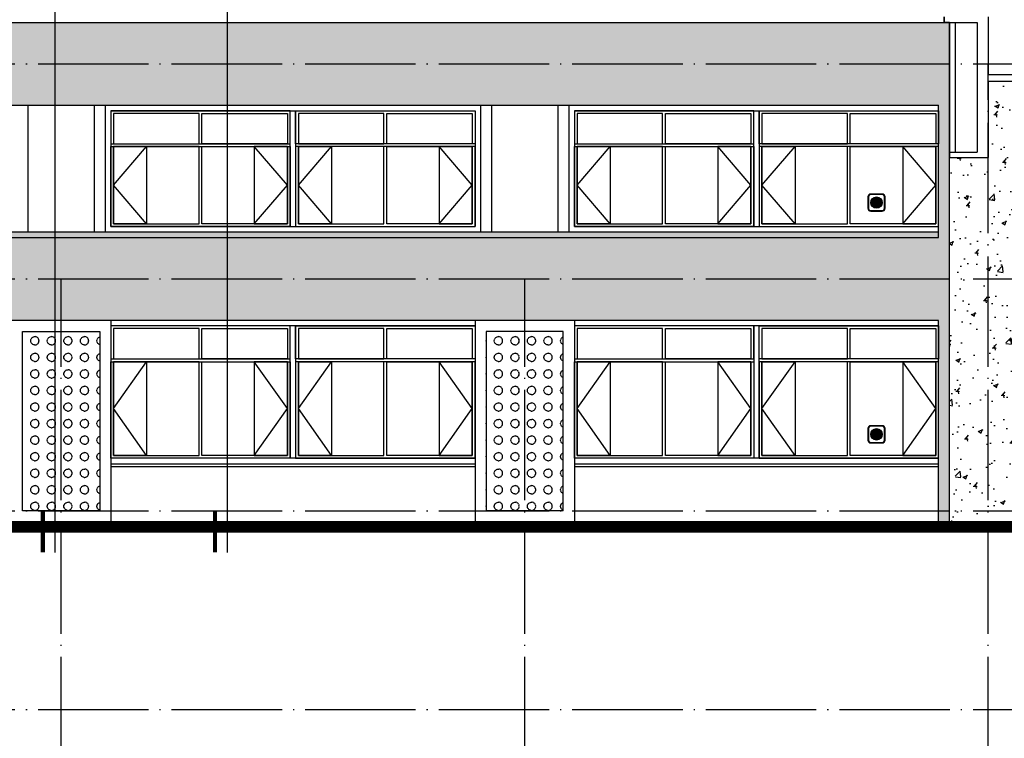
# Model space of a CAD drawing. Extents: x 1779708 to 7299578, y -1121471 to 88434.
# Tile 574 of 656: x 5535421 to 5553262, y -1009683 to -996658. Entities that reach past the tile are written whole.
import ezdxf

# ---------------------------------------------------------------- set-up
doc = ezdxf.new("R2010")
doc.units = 0
doc.header["$LTSCALE"] = 1000
doc.header["$MEASUREMENT"] = 0
doc.linetypes.add('DOTE', pattern=[2.42, 2, -0.2, 0.02, -0.2])
doc.layers.get('0').update_dxf_attribs({"linetype": 'CONTINUOUS'})
for name, color, linetype in [('DIM_IDEN', 3, 'CONTINUOUS'), ('DOTE', 1, 'DOTE'), ('WALL', 255, 'CONTINUOUS'), ('WINDOW', 2, 'CONTINUOUS'), ('可见线', 6, 'CONTINUOUS'), ('建筑', 31, 'CONTINUOUS'), ('立面中线', 140, 'CONTINUOUS'), ('立面填充图例白', 7, 'CONTINUOUS'), ('立面粗线', 30, 'CONTINUOUS'), ('立面细线', 114, 'CONTINUOUS')]:
    doc.layers.add(name, color=color, linetype=linetype)
pattern_1 = [(0, (-600509.72, -3253.6), (300, 150), [12, -288]), (90, (-600578.72, -3184.6), (-150, 300), [12, -288]), (45, (-600560.72, -3130.6), (2e-14, 299.9999995), [12.727922, -411.53614]), (45, (-600455.72, -3235.6), (2e-14, 299.9999995), [12.727922, -411.53614]), (135, (-600551.72, -3235.6), (-299.9999995, 2e-14), [12.727922, -411.53614]), (135, (-600446.72, -3130.6), (-299.9999995, 2e-14), [12.727922, -411.53614]), (36.8698977, (-600551.725, -3121.6), (300, 300), [15, -1485]), (36.8698977, (-600467.725, -3244.6), (300, 300), [15, -1485]), (53.1301024, (-600446.725, -3226.6), (-300, -300), [15, -1485]), (53.1301024, (-600569.725, -3142.6), (-300, -300), [15, -1485]), (126.8698976, (-600560.725, -3226.6), (-300, 300), [15, -1485]), (126.8698976, (-600437.725, -3142.6), (-300, 300), [15, -1485]), (143.1301023, (-600455.725, -3121.6), (-300, 300), [15, -1485]), (143.1301023, (-600539.725, -3244.6), (-300, 300), [15, -1485]), (11.3099325, (-600497.725, -3253.6), (299.9999992, 3.7e-07), [15.297058, -1514.4087]), (11.3099325, (-600524.725, -3106.6), (299.9999992, 3.7e-07), [15.297058, -1514.4087]), (78.6900675, (-600578.725, -3172.6), (3.7e-07, 299.9999992), [15.297058, -1514.4087]), (78.6900675, (-600431.725, -3199.6), (3.7e-07, 299.9999992), [15.297058, -1514.4087]), (101.3099325, (-600428.725, -3172.6), (-2e-08, -299.99999724), [15.297058, -1514.4087]), (101.3099325, (-600575.725, -3199.6), (-2e-08, -299.99999724), [15.297058, -1514.4087]), (168.6900675, (-600509.725, -3253.6), (-299.9999992, 3.7e-07), [15.297058, -1514.4087]), (168.6900675, (-600482.725, -3106.6), (-299.9999992, 3.7e-07), [15.297058, -1514.4087]), (21.8014095, (-600539.725, -3112.6), (599.9999998, 299.99999935), [16.155494, -1599.3939]), (21.8014095, (-600482.725, -3250.6), (599.9999998, 299.99999935), [16.155494, -1599.3939]), (68.1985905, (-600575.725, -3157.6), (-299.99999675, -599.9999933), [16.155494, -1599.3939]), (68.1985905, (-600437.725, -3214.6), (-299.99999675, -599.9999933), [16.155494, -1599.3939]), (111.8014095, (-600569.725, -3214.6), (-299.99999935, 599.9999998), [16.155494, -1599.3939]), (111.8014095, (-600431.725, -3157.6), (-299.99999935, 599.9999998), [16.155494, -1599.3939]), (158.1985905, (-600524.725, -3250.6), (-600.00000017, 299.9999984), [16.155494, -1599.3939]), (158.1985905, (-600467.725, -3112.6), (-600.00000017, 299.9999984), [16.155494, -1599.3939])]
pattern_2 = [(50, (0, -3328.6), (819.83101, -71.725885), [85.725, -942.975]), (355, (0, -3328.6), (-158.59272, 859.75489), [68.58, -754.38]), (100.451, (68.3, -3334.6), (661.24126, 788.0251), [72.855, -801.405]), (46.1842, (0, -3100), (1219.85568, -189.19048), [128.5875, -1414.4625]), (96.6356, (101.7, -3115.8), (1068.31906, 1113.415), [109.2825, -1202.1075]), (351.184, (0, -3100), (1068.32073, 1113.41303), [102.87, -1131.57]), (21, (114.3, -3157.15), (682.26696, -460.19483), [85.725, -942.975]), (326, (114.3, -3157.15), (278.10913, 828.84585), [68.58, -754.38]), (71.4514, (171.16, -3195.5), (960.37421, 368.65286), [72.855, -801.405]), (37.5, (0, -3328.6), (13.898715, 380.497675), [0, -745.236, 0, -765.81, 0, -757.2375]), (7.5, (0, -3328.6), (300.68848, 450.812587), [0, -436.626, 0, -728.091, 0, -288.6075]), (327.5, (-254.9, -3328.6), (610.157678, -25.779348), [0, -285.75, 0, -891.54, 0, -1183.005]), (317.5, (-369.2, -3328.6), (666.581316, 114.41921), [0, -371.475, 0, -592.074, 0, -840.105])]

# ---------------------------------------------------------------- blocks, each defined once
blk = doc.blocks.new('b112')
at = {"layer": '建筑'}
h = blk.add_hatch(color=1, dxfattribs=at)
h.dxf.hatch_style = 1
edge = h.paths.add_edge_path()
edge.add_arc((2930760, 155416), 100, 0, 360)
for points in [[(2930660, 155266), (2930860, 155266, 0.414214), (2930910, 155316), (2930910, 155516, 0.414214), (2930860, 155566), (2930660, 155566, 0.414214), (2930610, 155516), (2930610, 155316, 0.414214)], [(2930660, 155276), (2930860, 155276, 0.414214), (2930900, 155316), (2930900, 155516, 0.414214), (2930860, 155556), (2930660, 155556, 0.414214), (2930620, 155516), (2930620, 155316, 0.414214)]]:
    blk.add_lwpolyline(points, format="xyb", close=True, dxfattribs=at)
at = {"layer": '建筑', "color": 1}
blk.add_circle((2930760, 155416), 100, dxfattribs=at)

msp = doc.modelspace()

# ---------------------------------------------------------------- hatches: boundary and pattern name
at = {"layer": '立面填充图例白'}
h = msp.add_hatch(dxfattribs=at)
h.set_pattern_fill('AR-CONC', color=0, scale=450, style=0)
h.set_pattern_definition(pattern_2)
h.paths.add_polyline_path([(5552271.5, -996708.3), (5552171.5, -996708.3), (5545471.5, -996708.3), (5545471.5, -997458.3), (5552271.5, -997458.3)])
h.paths.add_polyline_path([(5552271.5, -997458.3), (5545471.5, -997458.3), (5545471.5, -998208.3), (5552071.5, -998208.3), (5552071.5, -1000608.3), (5545471.5, -1000608.3), (5545471.5, -1001358.3), (5552271.5, -1001358.3)])
h.paths.add_polyline_path([(5485771.5, -996708.3), (5485771.5, -998208.3), (5545471.5, -998208.3), (5545471.5, -996708.3)])
h = msp.add_hatch(dxfattribs=at)
h.set_pattern_fill('AR-CONC', color=0, scale=450, style=0)
h.set_pattern_definition(pattern_2)
h.paths.add_polyline_path([(5553571.5, -997778.3), (5552971.5, -997778.3), (5552971.5, -1001358.3), (5553571.5, -1001358.3)])
h.paths.add_polyline_path([(5552971.5, -999158.3), (5552371.5, -999158.3), (5552271.5, -999158.3), (5552271.5, -1001358.3), (5552971.5, -1001358.3)])
h.paths.add_polyline_path([(5552971.5, -1001358.3), (5552271.5, -1001358.3), (5552271.5, -1005558.3), (5552971.5, -1005558.3)])
h.paths.add_polyline_path([(5553571.5, -1001358.3), (5552971.5, -1001358.3), (5552971.5, -1005558.3), (5553571.5, -1005558.3)])
h.paths.add_polyline_path([(5552971.5, -1005558.3), (5552271.5, -1005558.3), (5552271.5, -1005758.3), (5552971.5, -1005758.3)])
h.paths.add_polyline_path([(5553571.5, -1005558.3), (5552971.5, -1005558.3), (5552971.5, -1005758.3), (5553571.5, -1005758.3)])
h = msp.add_hatch(dxfattribs=at)
h.set_pattern_fill('AR-CONC', color=0, scale=450, style=0)
h.set_pattern_definition(pattern_2)
h.paths.add_polyline_path([(5552071.5, -1000508.3), (5485571.5, -1000508.3), (5485471.5, -1000508.3), (5485471.5, -1000608.3), (5485571.5, -1000608.3), (5552071.5, -1000608.3)])
h.paths.add_polyline_path([(5552271.5, -1001358.3), (5545471.5, -1001358.3), (5545471.5, -1002108.3), (5552071.5, -1002108.3), (5552071.5, -1005558.3), (5552271.5, -1005558.3)])
h.paths.add_polyline_path([(5552271.5, -1005558.3), (5552071.5, -1005558.3), (5552071.5, -1005758.3), (5552271.5, -1005758.3)])
h.paths.add_polyline_path([(5485771.5, -1009158.3), (5485771.5, -1005858.3), (5486971.5, -1005858.3), (5486971.5, -1002108.3), (5545471.5, -1002108.3), (5545471.5, -1000608.3), (5485571.5, -1000608.3), (5485571.5, -1009158.3)])
at = {"layer": '立面细线'}
h = msp.add_hatch(dxfattribs=at)
h.set_pattern_fill('圆形花纹', color=256, scale=100, style=0)
h.set_pattern_definition(pattern_1)
h.paths.add_polyline_path([(5536871.5, -1002308.3), (5535471.5, -1002308.3), (5535471.5, -1005558.3), (5536871.5, -1005558.3)])
h = msp.add_hatch(dxfattribs=at)
h.set_pattern_fill('圆形花纹', color=256, scale=100, style=0)
h.set_pattern_definition(pattern_1)
h.paths.add_polyline_path([(5545271.5, -1002308.3), (5543871.5, -1002308.3), (5543871.5, -1005558.3), (5545271.5, -1005558.3)])

# ---------------------------------------------------------------- linework, layer by layer
at = {"layer": 'DIM_IDEN'}
for p, q in [((5536065.5, -1006314.9), (5536065.5, -978063)), ((5539185.8, -1006314.9), (5539185.8, -978063))]:
    msp.add_line(p, q, dxfattribs=at)
at = {"layer": 'DIM_IDEN', "const_width": 75}
for points in [[(5535840.5, -1006314.9), (5535840.5, -1005564.9)], [(5538960.8, -1006314.9), (5538960.8, -1005564.9)]]:
    msp.add_lwpolyline(points, dxfattribs=at)
at = {"layer": 'DOTE'}
for p, q in [((5477674.9, -997458.3), (5567316.7, -997458.3)), ((5552971.5, -1010208.3), (5552971.5, -997458.3)), ((5477674.9, -1001358.3), (5567316.7, -1001358.3)), ((5536171.5, -1010208.3), (5536171.5, -1001358.3)), ((5544571.5, -1010208.3), (5544571.5, -1001358.3)), ((5477674.9, -1005558.3), (5567316.7, -1005558.3)), ((5477674.9, -1009158.3), (5567316.7, -1009158.3))]:
    msp.add_line(p, q, dxfattribs=at)
at = {"layer": 'WALL'}
for p, q in [((5552171.5, -996608.3), (5552171.5, -996708.3)), ((5552171.5, -996708.3), (5552371.5, -996708.3)), ((5552271.5, -996708.3), (5552271.5, -999058.3)), ((5552371.5, -996708.3), (5552371.5, -999058.3)), ((5552371.5, -996708.3), (5552771.5, -996708.3)), ((5552771.5, -996708.3), (5552771.5, -997758.3)), ((5552971.5, -996608.3), (5552971.5, -996708.3)), ((5552971.5, -996708.3), (5552971.5, -997658.3)), ((5552771.5, -997758.3), (5552771.5, -999058.3)), ((5561171.5, -997658.3), (5552971.5, -997658.3)), ((5561171.5, -997778.3), (5552971.5, -997778.3)), ((5552971.5, -997778.3), (5552971.5, -999158.3)), ((5552271.5, -999058.3), (5552371.5, -999058.3)), ((5552271.5, -999058.3), (5552271.5, -999158.3)), ((5552371.5, -999058.3), (5552771.5, -999058.3)), ((5552271.5, -999158.3), (5552371.5, -999158.3)), ((5552371.5, -999158.3), (5552971.5, -999158.3))]:
    msp.add_line(p, q, dxfattribs=at)
at = {"layer": 'WINDOW'}
for points in [[(5537121.5, -998908.3), (5538671.5, -998908.3), (5538671.5, -998358.3), (5537121.5, -998358.3)], [(5540271.5, -998908.3), (5538721.5, -998908.3), (5538721.5, -998358.3), (5540271.5, -998358.3)], [(5540471.5, -998908.3), (5542021.5, -998908.3), (5542021.5, -998358.3), (5540471.5, -998358.3)], [(5543621.5, -998908.3), (5542071.5, -998908.3), (5542071.5, -998358.3), (5543621.5, -998358.3)], [(5545521.5, -998908.3), (5547071.5, -998908.3), (5547071.5, -998358.3), (5545521.5, -998358.3)], [(5548671.5, -998908.3), (5547121.5, -998908.3), (5547121.5, -998358.3), (5548671.5, -998358.3)], [(5548871.5, -998908.3), (5550421.5, -998908.3), (5550421.5, -998358.3), (5548871.5, -998358.3)], [(5552021.5, -998908.3), (5550471.5, -998908.3), (5550471.5, -998358.3), (5552021.5, -998358.3)], [(5537121.5, -1000358.3), (5538671.5, -1000358.3), (5538671.5, -998958.3), (5537121.5, -998958.3)], [(5540271.5, -1000358.3), (5538721.5, -1000358.3), (5538721.5, -998958.3), (5540271.5, -998958.3)], [(5540471.5, -1000358.3), (5542021.5, -1000358.3), (5542021.5, -998958.3), (5540471.5, -998958.3)], [(5543621.5, -1000358.3), (5542071.5, -1000358.3), (5542071.5, -998958.3), (5543621.5, -998958.3)], [(5545521.5, -1000358.3), (5547071.5, -1000358.3), (5547071.5, -998958.3), (5545521.5, -998958.3)], [(5548671.5, -1000358.3), (5547121.5, -1000358.3), (5547121.5, -998958.3), (5548671.5, -998958.3)], [(5548871.5, -1000358.3), (5550421.5, -1000358.3), (5550421.5, -998958.3), (5548871.5, -998958.3)], [(5552021.5, -1000358.3), (5550471.5, -1000358.3), (5550471.5, -998958.3), (5552021.5, -998958.3)], [(5537121.5, -1002808.3), (5538671.5, -1002808.3), (5538671.5, -1002258.3), (5537121.5, -1002258.3)], [(5540271.5, -1002808.3), (5538721.5, -1002808.3), (5538721.5, -1002258.3), (5540271.5, -1002258.3)], [(5540471.5, -1002808.3), (5542021.5, -1002808.3), (5542021.5, -1002258.3), (5540471.5, -1002258.3)], [(5543621.5, -1002808.3), (5542071.5, -1002808.3), (5542071.5, -1002258.3), (5543621.5, -1002258.3)], [(5545521.5, -1002808.3), (5547071.5, -1002808.3), (5547071.5, -1002258.3), (5545521.5, -1002258.3)], [(5548671.5, -1002808.3), (5547121.5, -1002808.3), (5547121.5, -1002258.3), (5548671.5, -1002258.3)], [(5548871.5, -1002808.3), (5550421.5, -1002808.3), (5550421.5, -1002258.3), (5548871.5, -1002258.3)], [(5552021.5, -1002808.3), (5550471.5, -1002808.3), (5550471.5, -1002258.3), (5552021.5, -1002258.3)], [(5537121.5, -1004558.3), (5538671.5, -1004558.3), (5538671.5, -1002858.3), (5537121.5, -1002858.3)], [(5540271.5, -1004558.3), (5538721.5, -1004558.3), (5538721.5, -1002858.3), (5540271.5, -1002858.3)], [(5540471.5, -1004558.3), (5542021.5, -1004558.3), (5542021.5, -1002858.3), (5540471.5, -1002858.3)], [(5543621.5, -1004558.3), (5542071.5, -1004558.3), (5542071.5, -1002858.3), (5543621.5, -1002858.3)], [(5545521.5, -1004558.3), (5547071.5, -1004558.3), (5547071.5, -1002858.3), (5545521.5, -1002858.3)], [(5548671.5, -1004558.3), (5547121.5, -1004558.3), (5547121.5, -1002858.3), (5548671.5, -1002858.3)], [(5548871.5, -1004558.3), (5550421.5, -1004558.3), (5550421.5, -1002858.3), (5548871.5, -1002858.3)], [(5552021.5, -1004558.3), (5550471.5, -1004558.3), (5550471.5, -1002858.3), (5552021.5, -1002858.3)]]:
    msp.add_lwpolyline(points, close=True, dxfattribs=at)
at = {"layer": '可见线', "const_width": 200}
msp.add_lwpolyline([(5497191.5, -1005758.3), (5502821.5, -1005758.3), (5518470.8, -1005858.3), (5567316.7, -1005858.3)], dxfattribs=at)
at = {"layer": '可见线'}
msp.add_lwpolyline([(5567316.7, -1005758.3), (5518471.5, -1005758.3)], dxfattribs=at)
at = {"layer": '立面中线'}
for points in [[(5535571.5, -998208.3), (5535571.5, -1000508.3)], [(5536771.5, -998208.3), (5536771.5, -1000508.3)], [(5536971.5, -998208.3), (5536971.5, -1000508.3)], [(5537071.5, -998308.3), (5543671.5, -998308.3)], [(5537071.5, -998308.3), (5537071.5, -1000408.3)], [(5540321.5, -1000408.3), (5540321.5, -998308.3)], [(5540421.5, -998308.3), (5540421.5, -1000408.3)], [(5543671.5, -998308.3), (5543671.5, -1000408.3)], [(5543771.5, -998208.3), (5543771.5, -1000508.3)], [(5543971.5, -998208.3), (5543971.5, -1000508.3)], [(5545171.5, -998208.3), (5545171.5, -1000508.3)], [(5545371.5, -998208.3), (5545371.5, -1000508.3)], [(5545471.5, -998308.3), (5545471.5, -1000408.3)], [(5545471.5, -998308.3), (5552071.5, -998308.3)], [(5548721.5, -1000408.3), (5548721.5, -998308.3)], [(5548821.5, -998308.3), (5548821.5, -1000408.3)], [(5537071.5, -1000408.3), (5543671.5, -1000408.3)], [(5545471.5, -1000408.3), (5552071.5, -1000408.3)], [(5543671.5, -1002208.3), (5537071.5, -1002208.3)], [(5540321.5, -1004608.3), (5540321.5, -1002208.3)], [(5540421.5, -1002208.3), (5540421.5, -1004608.3)], [(5552071.5, -1002208.3), (5545471.5, -1002208.3)], [(5548721.5, -1002208.3), (5548721.5, -1004608.3)], [(5548821.5, -1004608.3), (5548821.5, -1002208.3)], [(5543671.5, -1004608.3), (5537071.5, -1004608.3)], [(5552071.5, -1004608.3), (5545471.5, -1004608.3)], [(5537071.5, -1004708.3), (5543671.5, -1004708.3)], [(5537071.5, -1004758.3), (5543671.5, -1004758.3)], [(5545471.5, -1004708.3), (5552071.5, -1004708.3)], [(5545471.5, -1004758.3), (5552071.5, -1004758.3)]]:
    msp.add_lwpolyline(points, dxfattribs=at)
for points in [[(5537071.5, -998908.3), (5540321.5, -998908.3), (5540321.5, -998308.3), (5537071.5, -998308.3)], [(5540421.5, -998308.3), (5543671.5, -998308.3), (5543671.5, -998908.3), (5540421.5, -998908.3)], [(5548721.5, -998308.3), (5545471.5, -998308.3), (5545471.5, -998908.3), (5548721.5, -998908.3)], [(5548821.5, -998308.3), (5552071.5, -998308.3), (5552071.5, -998908.3), (5548821.5, -998908.3)], [(5537071.5, -998958.3), (5540321.5, -998958.3), (5540321.5, -1000408.3), (5537071.5, -1000408.3)], [(5540421.5, -1000408.3), (5543671.5, -1000408.3), (5543671.5, -998958.3), (5540421.5, -998958.3)], [(5548721.5, -1000408.3), (5545471.5, -1000408.3), (5545471.5, -998958.3), (5548721.5, -998958.3)], [(5548821.5, -1000408.3), (5552071.5, -1000408.3), (5552071.5, -998958.3), (5548821.5, -998958.3)], [(5537071.5, -1002808.3), (5540321.5, -1002808.3), (5540321.5, -1002208.3), (5537071.5, -1002208.3)], [(5540421.5, -1002208.3), (5543671.5, -1002208.3), (5543671.5, -1002808.3), (5540421.5, -1002808.3)], [(5548721.5, -1002208.3), (5545471.5, -1002208.3), (5545471.5, -1002808.3), (5548721.5, -1002808.3)], [(5548821.5, -1002208.3), (5552071.5, -1002208.3), (5552071.5, -1002808.3), (5548821.5, -1002808.3)], [(5537071.5, -1002858.3), (5540321.5, -1002858.3), (5540321.5, -1004608.3), (5537071.5, -1004608.3)], [(5540421.5, -1004608.3), (5543671.5, -1004608.3), (5543671.5, -1002858.3), (5540421.5, -1002858.3)], [(5548721.5, -1004608.3), (5545471.5, -1004608.3), (5545471.5, -1002858.3), (5548721.5, -1002858.3)], [(5548821.5, -1004608.3), (5552071.5, -1004608.3), (5552071.5, -1002858.3), (5548821.5, -1002858.3)]]:
    msp.add_lwpolyline(points, close=True, dxfattribs=at)
at = {"layer": '立面粗线'}
for p, q in [((5552171.5, -996708.3), (5552171.5, -996608.3)), ((5552271.5, -996708.3), (5552171.5, -996708.3)), ((5552271.5, -1005758.3), (5552271.5, -996708.3)), ((5552071.5, -1000608.3), (5552071.5, -998208.3)), ((5552071.5, -1002108.3), (5486971.5, -1002108.3)), ((5552071.5, -1005758.3), (5552071.5, -1002108.3))]:
    msp.add_line(p, q, dxfattribs=at)
for points in [[(5526871.5, -996708.3), (5552371.5, -996708.3)], [(5526871.5, -998208.3), (5552071.5, -998208.3)], [(5485571.5, -1000608.3), (5552071.5, -1000608.3), (5552071.5, -1000508.3), (5485571.5, -1000508.3)], [(5537071.5, -1002108.3), (5537071.5, -1005758.3)], [(5543671.5, -1002108.3), (5543671.5, -1005758.3)], [(5545471.5, -1002108.3), (5545471.5, -1005758.3)], [(5535471.5, -1005558.3), (5535471.5, -1002308.3), (5536871.5, -1002308.3), (5536871.5, -1005558.3)], [(5545271.5, -1005558.3), (5545271.5, -1002308.3), (5543871.5, -1002308.3), (5543871.5, -1005558.3)], [(5536871.5, -1005558.3), (5535471.5, -1005558.3)], [(5545271.5, -1005558.3), (5543871.5, -1005558.3)]]:
    msp.add_lwpolyline(points, dxfattribs=at)
at = {"layer": '立面细线'}
for points in [[(5537721.5, -1000358.3), (5537121.5, -1000358.3), (5537121.5, -998958.3), (5537721.5, -998958.3), (5537721.5, -1000358.3), (5537121.5, -999658.3), (5537721.5, -998958.3)], [(5539671.5, -1000358.3), (5540271.5, -1000358.3), (5540271.5, -998958.3), (5539671.5, -998958.3), (5539671.5, -1000358.3), (5540271.5, -999658.3), (5539671.5, -998958.3)], [(5541071.5, -1000358.3), (5540471.5, -1000358.3), (5540471.5, -998958.3), (5541071.5, -998958.3), (5541071.5, -1000358.3), (5540471.5, -999658.3), (5541071.5, -998958.3)], [(5543021.5, -1000358.3), (5543621.5, -1000358.3), (5543621.5, -998958.3), (5543021.5, -998958.3), (5543021.5, -1000358.3), (5543621.5, -999658.3), (5543021.5, -998958.3)], [(5546121.5, -1000358.3), (5545521.5, -1000358.3), (5545521.5, -998958.3), (5546121.5, -998958.3), (5546121.5, -1000358.3), (5545521.5, -999658.3), (5546121.5, -998958.3)], [(5548071.5, -1000358.3), (5548671.5, -1000358.3), (5548671.5, -998958.3), (5548071.5, -998958.3), (5548071.5, -1000358.3), (5548671.5, -999658.3), (5548071.5, -998958.3)], [(5549471.5, -1000358.3), (5548871.5, -1000358.3), (5548871.5, -998958.3), (5549471.5, -998958.3), (5549471.5, -1000358.3), (5548871.5, -999658.3), (5549471.5, -998958.3)], [(5551421.5, -1000358.3), (5552021.5, -1000358.3), (5552021.5, -998958.3), (5551421.5, -998958.3), (5551421.5, -1000358.3), (5552021.5, -999658.3), (5551421.5, -998958.3)], [(5537721.5, -1004558.3), (5537121.5, -1004558.3), (5537121.5, -1002858.3), (5537721.5, -1002858.3), (5537721.5, -1004558.3), (5537121.5, -1003708.3), (5537721.5, -1002858.3)], [(5539671.5, -1004558.3), (5540271.5, -1004558.3), (5540271.5, -1002858.3), (5539671.5, -1002858.3), (5539671.5, -1004558.3), (5540271.5, -1003708.3), (5539671.5, -1002858.3)], [(5541071.5, -1004558.3), (5540471.5, -1004558.3), (5540471.5, -1002858.3), (5541071.5, -1002858.3), (5541071.5, -1004558.3), (5540471.5, -1003708.3), (5541071.5, -1002858.3)], [(5543021.5, -1004558.3), (5543621.5, -1004558.3), (5543621.5, -1002858.3), (5543021.5, -1002858.3), (5543021.5, -1004558.3), (5543621.5, -1003708.3), (5543021.5, -1002858.3)], [(5546121.5, -1004558.3), (5545521.5, -1004558.3), (5545521.5, -1002858.3), (5546121.5, -1002858.3), (5546121.5, -1004558.3), (5545521.5, -1003708.3), (5546121.5, -1002858.3)], [(5548071.5, -1004558.3), (5548671.5, -1004558.3), (5548671.5, -1002858.3), (5548071.5, -1002858.3), (5548071.5, -1004558.3), (5548671.5, -1003708.3), (5548071.5, -1002858.3)], [(5549471.5, -1004558.3), (5548871.5, -1004558.3), (5548871.5, -1002858.3), (5549471.5, -1002858.3), (5549471.5, -1004558.3), (5548871.5, -1003708.3), (5549471.5, -1002858.3)], [(5551421.5, -1004558.3), (5552021.5, -1004558.3), (5552021.5, -1002858.3), (5551421.5, -1002858.3), (5551421.5, -1004558.3), (5552021.5, -1003708.3), (5551421.5, -1002858.3)]]:
    msp.add_lwpolyline(points, dxfattribs=at)

# ---------------------------------------------------------------- block references
at = {"color": 253, "xscale": 1.036800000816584, "yscale": 1.036800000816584, "zscale": 1.036800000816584}
for p in [(2512333.9, -1161109, 0), (2512333.9, -1165309, 0)]:
    msp.add_blockref('b112', p, dxfattribs=at)

doc.saveas('drawing.dxf')
